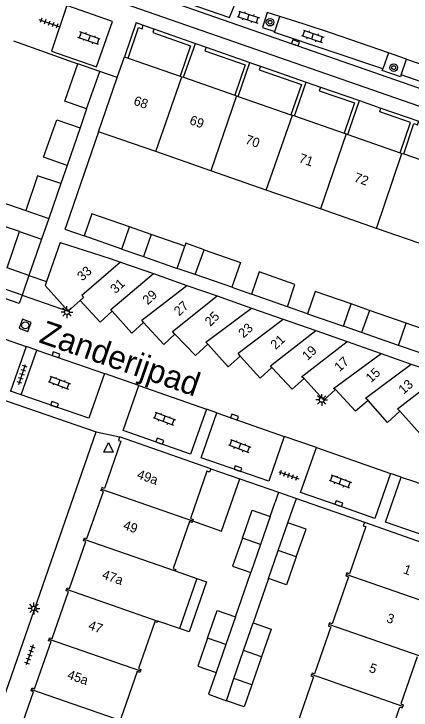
# Model space of a CAD drawing. Extents: x 131000 to 133014, y 396499 to 399001.
# Drawn here: x 131587.3 to 131629.5, y 398023.3 to 398097.4 of the extents above; entities that cross this region are included whole.
import ezdxf

# ---------------------------------------------------------------- set-up
doc = ezdxf.new("R2010")
doc.units = 0
for name, color, linetype in [('gg-afsc-erfafscheiding', 7, 'Continuous'), ('gg-afsc-hekwerk', 7, 'Continuous'), ('gg-afsc-muur', 7, 'Continuous'), ('gg-anno-huisnummerreeks BGT', 7, 'Continuous'), ('gg-anno-openbare ruimte label', 7, 'Continuous'), ('gg-bbg-bijgebouw', 7, 'Continuous'), ('gg-bbg-gedigitaliseerde bebouwing', 7, 'Continuous'), ('gg-bbg-gedigitaliseerde bijgebouw', 7, 'Continuous'), ('gg-bbg-hoofdgebouw', 7, 'Continuous'), ('gg-bbg-luifel en loopbrug', 7, 'Continuous'), ('gg-bbg-tussenscheiding', 7, 'Continuous'), ('gg-knt-verharding', 7, 'Continuous'), ('gt-grn-groengrens', 7, 'Continuous'), ('gt-grn-weggrens', 7, 'Continuous'), ('gt-symb-boom', 7, 'Continuous'), ('gt-symb-klinker verharding', 7, 'Continuous'), ('gt-symb-kolk', 7, 'Continuous'), ('gt-symb-lichtmast', 7, 'Continuous'), ('gt-symb-rioolschacht', 7, 'Continuous'), ('gt-symb-tegel verharding', 7, 'Continuous'), ('gt-symb-waterafsluiter', 7, 'Continuous')]:
    doc.layers.add(name, color=color, linetype=linetype)

# ---------------------------------------------------------------- blocks, each defined once
blk = doc.blocks.new('gt0-BOOM')
at = {"layer": 'gt-symb-boom'}
for radius in [0.4, 0.2]:
    blk.add_circle((0, 0), radius, dxfattribs=at)
blk = doc.blocks.new('gt0-KOLK')
at = {"layer": 'gt-symb-kolk'}
blk.add_lwpolyline([(0, 0), (0.375, 0), (0.375, 0.4), (-0.375, 0.4), (-0.375, 0), (0, 0)], dxfattribs=at)
blk = doc.blocks.new('gt0-KL1')
at = {"layer": 'gt-symb-klinker verharding'}
for p, q in [((-1.15, 0.3), (1.15, 0.3)), ((-1, -0.3), (-1, 0.3)), ((-0.5, 0.3), (-0.5, 0.45)), ((0, -0.3), (0, 0.3)), ((0.5, 0.3), (0.5, 0.45)), ((1, -0.3), (1, 0.3)), ((-1.15, -0.3), (1.15, -0.3)), ((-0.5, -0.45), (-0.5, -0.3)), ((0.5, -0.45), (0.5, -0.3))]:
    blk.add_line(p, q, dxfattribs=at)
blk = doc.blocks.new('gt0-TEG1')
at = {"layer": 'gt-symb-tegel verharding'}
for p, q in [((-1.125, 0), (1.125, 0)), ((-0.9, -0.25), (-0.9, 0.25)), ((-0.45, -0.25), (-0.45, 0.25)), ((0, -0.25), (0, 0.25)), ((0.45, -0.25), (0.45, 0.25)), ((0.9, -0.25), (0.9, 0.25))]:
    blk.add_line(p, q, dxfattribs=at)
blk = doc.blocks.new('gt0-LMAST')
at = {"layer": 'gt-symb-lichtmast'}
for p, q in [((-0.182, 0.173), (-0.447, 0.438)), ((-0.005, 0.246), (-0.005, 0.621)), ((0.172, 0.173), (0.437, 0.438)), ((-0.255, -0.004), (-0.63, -0.004)), ((-0.182, -0.181), (-0.447, -0.446)), ((-0.005, -0.254), (-0.005, -0.629)), ((0.437, -0.446), (0.172, -0.181)), ((0.245, -0.004), (0.62, -0.004))]:
    blk.add_line(p, q, dxfattribs=at)
blk.add_circle((-0.005, -0.004), 0.25, dxfattribs=at)
blk = doc.blocks.new('gt0-WAFSL')
at = {"layer": 'gt-symb-waterafsluiter'}
for p, q in [((-0.5, -0.333), (0, 0.667)), ((0, 0.667), (0.5, -0.333)), ((0.5, -0.333), (-0.5, -0.333))]:
    blk.add_line(p, q, dxfattribs=at)
blk = doc.blocks.new('gt0-RS')
at = {"layer": 'gt-symb-rioolschacht'}
blk.add_lwpolyline([(-0.5, -0.5), (0.5, -0.5), (0.5, 0.5), (-0.5, 0.5)], close=True, dxfattribs=at)
blk.add_circle((0, 0), 0.375, dxfattribs=at)

msp = doc.modelspace()

# ---------------------------------------------------------------- linework, layer by layer
at = {"layer": 'gg-afsc-erfafscheiding'}
for p, q in [((131610.432, 398068.315), (131612.518, 398067.588)), ((131618.481, 398065.511), (131616.349, 398066.254)), ((131614.517, 398043.939), (131615.056, 398045.477)), ((131616.401, 398043.273), (131616.939, 398044.791)), ((131610.818, 398033.272), (131612.452, 398037.992)), ((131614.344, 398037.337), (131612.709, 398032.633))]:
    msp.add_line(p, q, dxfattribs=at)
for points in [[(131592.809, 398074.851), (131592.672, 398074.501), (131594.734, 398073.783)], [(131608.756, 398027.345), (131607.955, 398025.034), (131609.854, 398024.335)]]:
    msp.add_lwpolyline(points, dxfattribs=at)
at = {"layer": 'gg-afsc-hekwerk'}
msp.add_line((131588.855, 398069.578), (131590.731, 398068.928), dxfattribs=at)
at = {"layer": 'gg-afsc-muur'}
for p, q in [((131587.22, 398094.54), (131594.061, 398092.094)), ((131594.985, 398087.298), (131594.291, 398085.268)), ((131596.246, 398084.872), (131592.809, 398074.851)), ((131592.908, 398081.28), (131592.247, 398079.363)), ((131588.855, 398069.578), (131588.132, 398067.491)), ((131588.132, 398067.491), (131585.808, 398068.296)), ((131611.279, 398047.948), (131615.412, 398046.512)), ((131615.412, 398046.512), (131615.056, 398045.477)), ((131616.939, 398044.791), (131617.311, 398045.837)), ((131617.311, 398045.837), (131624.542, 398043.322))]:
    msp.add_line(p, q, dxfattribs=at)
at = {"layer": 'gg-bbg-bijgebouw'}
for p, q in [((131596.382, 398091.279), (131594.061, 398092.094)), ((131594.985, 398087.298), (131596.382, 398091.279)), ((131594.291, 398085.268), (131592.908, 398081.28)), ((131590.193, 398073.438), (131588.855, 398069.578)), ((131592.173, 398073.066), (131590.731, 398068.928)), ((131593.02, 398065.79), (131594.29, 398066.92)), ((131614.517, 398043.939), (131613.484, 398040.965)), ((131615.373, 398040.305), (131616.401, 398043.273)), ((131613.484, 398040.965), (131612.452, 398037.992)), ((131614.344, 398037.337), (131615.373, 398040.305)), ((131610.818, 398033.272), (131609.787, 398030.309)), ((131611.679, 398029.666), (131612.709, 398032.633)), ((131609.787, 398030.309), (131608.756, 398027.345)), ((131610.648, 398026.698), (131611.679, 398029.666)), ((131613.604, 398028.996), (131612.572, 398026.029)), ((131612.572, 398026.029), (131610.648, 398026.698))]:
    msp.add_line(p, q, dxfattribs=at)
for points in [[(131590.731, 398068.928), (131590.582, 398068.499), (131593.02, 398065.79)], [(131597.7, 398065.78), (131596.44, 398064.6), (131594.29, 398066.92)], [(131601.06, 398064.56), (131599.82, 398063.43), (131597.7, 398065.78)], [(131604.38, 398063.341), (131603.2, 398062.24), (131601.06, 398064.56)], [(131607.88, 398062.25), (131606.58, 398061.07), (131604.38, 398063.341)], [(131611.32, 398060.98), (131610.05, 398059.871), (131607.88, 398062.25)], [(131614.7, 398059.79), (131613.46, 398058.66), (131611.32, 398060.98)], [(131618.12, 398058.63), (131616.85, 398057.48), (131614.7, 398059.79)], [(131621.47, 398057.43), (131620.23, 398056.32), (131618.12, 398058.63)], [(131624.92, 398056.28), (131623.6, 398055.14), (131621.47, 398057.43)], [(131628.32, 398055.151), (131626.98, 398053.95), (131624.92, 398056.28)], [(131631.78, 398053.93), (131630.46, 398052.74), (131628.32, 398055.151)], [(131611.559, 398041.635), (131612.594, 398044.608), (131614.517, 398043.939)], [(131617.295, 398039.637), (131618.328, 398042.605), (131616.401, 398043.273)], [(131611.559, 398041.635), (131610.525, 398038.661), (131612.452, 398037.992)], [(131617.295, 398039.637), (131616.263, 398036.669), (131614.344, 398037.337)], [(131607.86, 398030.979), (131608.891, 398033.942), (131610.818, 398033.272)], [(131612.709, 398032.633), (131614.636, 398031.964), (131613.604, 398028.996)], [(131607.86, 398030.979), (131606.829, 398028.015), (131608.756, 398027.345)]]:
    msp.add_lwpolyline(points, dxfattribs=at)
at = {"layer": 'gg-bbg-gedigitaliseerde bebouwing'}
for p, q in [((131602.341, 398082.751), (131596.246, 398084.872)), ((131608.194, 398080.715), (131602.341, 398082.751)), ((131614.09, 398078.663), (131608.194, 398080.715)), ((131619.879, 398076.649), (131614.09, 398078.663)), ((131625.834, 398074.577), (131619.879, 398076.649)), ((131631.763, 398072.514), (131625.834, 398074.577)), ((131604.413, 398038.141), (131606.719, 398037.338)), ((131606.719, 398037.338), (131604.865, 398032.012)), ((131604.865, 398032.012), (131602.56, 398032.815))]:
    msp.add_line(p, q, dxfattribs=at)
at = {"layer": 'gg-bbg-gedigitaliseerde bijgebouw'}
for p, q in [((131588.53, 398076.485), (131590.959, 398075.649)), ((131590.959, 398075.649), (131590.193, 398073.438)), ((131598.728, 398072.391), (131599.55, 398074.752)), ((131598.728, 398072.391), (131594.734, 398073.783)), ((131601.869, 398073.945), (131601.046, 398071.584)), ((131605.448, 398072.698), (131601.869, 398073.945)), ((131604.638, 398070.333), (131605.448, 398072.698)), ((131606.543, 398069.669), (131607.48, 398072.32)), ((131601.046, 398071.584), (131604.638, 398070.333)), ((131598.614, 398071.002), (131602.091, 398069.78)), ((131602.091, 398069.78), (131605.667, 398068.524)), ((131610.432, 398068.315), (131606.543, 398069.669)), ((131605.667, 398068.524), (131608.863, 398067.401)), ((131616.349, 398066.254), (131612.518, 398067.588)), ((131608.863, 398067.401), (131612.547, 398066.107)), ((131612.547, 398066.107), (131615.899, 398064.929)), ((131622.326, 398064.172), (131623.124, 398066.541)), ((131618.481, 398065.511), (131622.326, 398064.172)), ((131625.067, 398065.864), (131624.235, 398063.507)), ((131628.991, 398064.498), (131625.067, 398065.864)), ((131615.899, 398064.929), (131619.376, 398063.707)), ((131628.174, 398062.135), (131628.991, 398064.498)), ((131619.376, 398063.707), (131622.707, 398062.537)), ((131628.174, 398062.135), (131624.235, 398063.507)), ((131622.707, 398062.537), (131626.317, 398061.269)), ((131626.317, 398061.269), (131629.496, 398060.152)), ((131629.496, 398060.152), (131632.732, 398059.015))]:
    msp.add_line(p, q, dxfattribs=at)
for points in [[(131594.985, 398087.298), (131592.659, 398088.122), (131594.061, 398092.094)], [(131592.908, 398081.28), (131590.413, 398082.164), (131591.812, 398086.146), (131594.291, 398085.268)], [(131587.871, 398074.24), (131583.94, 398075.544), (131584.691, 398077.806), (131588.53, 398076.485)], [(131599.55, 398074.752), (131595.554, 398076.144), (131594.734, 398073.783)], [(131588.855, 398069.578), (131586.537, 398070.381), (131587.871, 398074.24)], [(131592.173, 398073.066), (131597.512, 398071.389), (131598.614, 398071.002)], [(131607.48, 398072.32), (131611.362, 398070.948), (131610.432, 398068.315)], [(131616.349, 398066.254), (131617.153, 398068.622), (131613.34, 398069.95), (131612.518, 398067.588)], [(131623.124, 398066.541), (131619.303, 398067.873), (131618.481, 398065.511)]]:
    msp.add_lwpolyline(points, dxfattribs=at)
at = {"layer": 'gg-bbg-hoofdgebouw'}
for p, q in [((131598.257, 398090.628), (131599.03, 398092.84)), ((131599.03, 398092.84), (131599.408, 398092.708)), ((131599.408, 398092.708), (131604.931, 398090.785)), ((131596.246, 398084.872), (131598.257, 398090.628)), ((131604.931, 398090.785), (131605.12, 398090.719)), ((131605.12, 398090.719), (131605.309, 398090.653)), ((131605.309, 398090.653), (131610.739, 398088.762)), ((131610.739, 398088.762), (131610.928, 398088.696)), ((131610.928, 398088.696), (131611.117, 398088.63)), ((131611.117, 398088.63), (131616.713, 398086.681)), ((131616.713, 398086.681), (131616.902, 398086.615)), ((131616.902, 398086.615), (131617.091, 398086.549)), ((131617.091, 398086.549), (131622.377, 398084.708)), ((131622.377, 398084.708), (131622.59, 398084.634)), ((131622.59, 398084.634), (131622.779, 398084.568)), ((131622.779, 398084.568), (131628.338, 398082.632)), ((131628.338, 398082.632), (131628.527, 398082.566)), ((131628.527, 398082.566), (131628.716, 398082.5)), ((131628.716, 398082.5), (131634.329, 398080.545)), ((131608.197, 398049.018), (131598.498, 398052.397)), ((131624.542, 398043.322), (131634.244, 398039.933)), ((131628.672, 398023.904), (131628.615, 398023.74))]:
    msp.add_line(p, q, dxfattribs=at)
for points in [[(131598.498, 398052.397), (131598.369, 398052.029), (131598.634, 398051.937), (131596.887, 398046.921), (131596.623, 398047.013), (131596.568, 398046.854)], [(131608.197, 398049.018), (131608.069, 398048.65), (131607.792, 398048.746), (131606.045, 398043.72), (131606.32, 398043.624), (131606.264, 398043.461)], [(131594.711, 398041.52), (131594.767, 398041.681), (131595.031, 398041.589), (131596.777, 398046.604), (131596.513, 398046.696), (131596.568, 398046.854)], [(131606.264, 398043.461), (131606.207, 398043.298), (131605.932, 398043.395), (131604.194, 398038.395), (131604.468, 398038.3), (131604.413, 398038.141)], [(131624.542, 398043.322), (131624.413, 398042.954), (131624.697, 398042.855), (131622.951, 398037.841), (131622.67, 398037.939), (131622.615, 398037.781)], [(131592.859, 398036.203), (131592.914, 398036.362), (131593.178, 398036.27), (131594.918, 398041.266), (131594.654, 398041.358), (131594.711, 398041.52)], [(131622.615, 398037.781), (131622.56, 398037.622), (131622.841, 398037.524), (131621.094, 398032.509), (131620.815, 398032.607), (131620.759, 398032.445)], [(131591.003, 398030.873), (131591.059, 398031.033), (131591.323, 398030.941), (131593.068, 398035.953), (131592.804, 398036.045), (131592.859, 398036.203)], [(131602.56, 398032.815), (131602.503, 398032.652), (131602.231, 398032.747), (131600.496, 398027.752), (131600.766, 398027.658), (131600.711, 398027.5)], [(131620.759, 398032.445), (131620.703, 398032.284), (131620.982, 398032.186), (131619.242, 398027.19), (131618.965, 398027.286), (131618.91, 398027.128)], [(131589.148, 398025.546), (131589.203, 398025.703), (131589.467, 398025.611), (131591.211, 398030.621), (131590.947, 398030.713), (131591.003, 398030.873)], [(131630.147, 398029.001), (131628.408, 398023.996), (131628.672, 398023.904)], [(131600.711, 398027.5), (131600.656, 398027.342), (131600.386, 398027.436), (131598.646, 398022.431), (131598.915, 398022.337)], [(131618.91, 398027.128), (131618.854, 398026.969), (131619.132, 398026.873), (131617.387, 398021.861), (131617.111, 398021.957), (131617.055, 398021.797)], [(131587.296, 398020.227), (131587.35, 398020.383), (131587.615, 398020.291), (131589.358, 398025.297), (131589.093, 398025.389), (131589.148, 398025.546)], [(131626.767, 398018.425), (131626.822, 398018.583), (131626.558, 398018.675), (131628.294, 398023.669), (131628.558, 398023.576), (131628.615, 398023.74)]]:
    msp.add_lwpolyline(points, dxfattribs=at)
at = {"layer": 'gg-bbg-luifel en loopbrug'}
for p, q in [((131592.247, 398079.363), (131590.959, 398075.649)), ((131601.869, 398073.945), (131599.55, 398074.752)), ((131598.728, 398072.391), (131601.046, 398071.584)), ((131606.543, 398069.669), (131604.638, 398070.333)), ((131625.067, 398065.864), (131623.124, 398066.541)), ((131624.235, 398063.507), (131622.326, 398064.172)), ((131631.205, 398063.727), (131628.991, 398064.498)), ((131630.372, 398061.37), (131628.174, 398062.135)), ((131608.197, 398049.018), (131611.279, 398047.948)), ((131609.854, 398024.335), (131610.648, 398026.698))]:
    msp.add_line(p, q, dxfattribs=at)
for points in [[(131592.247, 398079.363), (131589.758, 398080.189), (131588.53, 398076.485)], [(131607.48, 398072.32), (131605.555, 398073), (131605.448, 398072.698)], [(131606.264, 398043.461), (131609.344, 398042.389), (131611.279, 398047.948)], [(131606.719, 398037.338), (131607.738, 398036.983), (131605.884, 398031.658), (131604.865, 398032.012)], [(131612.572, 398026.029), (131611.752, 398023.674), (131609.854, 398024.335)]]:
    msp.add_lwpolyline(points, dxfattribs=at)
at = {"layer": 'gg-bbg-tussenscheiding'}
for p, q in [((131602.341, 398082.751), (131605.12, 398090.719)), ((131610.928, 398088.696), (131608.194, 398080.715)), ((131614.09, 398078.663), (131616.902, 398086.615)), ((131622.59, 398084.634), (131619.879, 398076.649)), ((131625.834, 398074.577), (131628.527, 398082.566)), ((131587.871, 398074.24), (131590.193, 398073.438)), ((131596.568, 398046.854), (131606.264, 398043.461)), ((131594.711, 398041.52), (131604.413, 398038.141)), ((131613.484, 398040.965), (131611.559, 398041.635)), ((131617.295, 398039.637), (131615.373, 398040.305)), ((131632.316, 398034.387), (131622.615, 398037.781)), ((131592.859, 398036.203), (131602.56, 398032.815)), ((131630.467, 398029.067), (131620.759, 398032.445)), ((131591.003, 398030.873), (131600.711, 398027.5)), ((131609.787, 398030.309), (131607.86, 398030.979)), ((131613.604, 398028.996), (131611.679, 398029.666)), ((131628.615, 398023.74), (131618.91, 398027.128)), ((131589.148, 398025.546), (131598.859, 398022.177))]:
    msp.add_line(p, q, dxfattribs=at)
for points in [[(131598.614, 398071.002), (131594.472, 398067.456), (131594.661, 398067.237), (131594.29, 398066.92)], [(131597.7, 398065.78), (131597.565, 398065.954), (131602.091, 398069.78)], [(131601.06, 398064.56), (131600.861, 398064.825), (131605.667, 398068.524)], [(131604.38, 398063.341), (131604.143, 398063.623), (131608.863, 398067.401)], [(131607.88, 398062.25), (131607.669, 398062.474), (131612.547, 398066.107)], [(131611.32, 398060.98), (131611.115, 398061.317), (131615.899, 398064.929)], [(131614.7, 398059.79), (131614.552, 398059.979), (131619.376, 398063.707)], [(131618.12, 398058.63), (131617.839, 398058.801), (131622.707, 398062.537)], [(131621.47, 398057.43), (131621.265, 398057.543), (131626.317, 398061.269)], [(131624.92, 398056.28), (131624.637, 398056.529), (131629.496, 398060.152)], [(131628.32, 398055.151), (131628.063, 398055.4), (131632.732, 398059.015)]]:
    msp.add_lwpolyline(points, dxfattribs=at)
at = {"layer": 'gg-knt-verharding'}
for p, q in [((131615.539, 398097.125), (131614.2, 398097.543)), ((131600.263, 398096.47), (131599.03, 398092.84)), ((131600.263, 398096.47), (131601.018, 398096.205)), ((131615.013, 398095.518), (131615.539, 398097.125)), ((131601.018, 398096.205), (131602.15, 398095.808)), ((131602.15, 398095.808), (131606.566, 398094.258)), ((131606.566, 398094.258), (131607.698, 398093.86)), ((131607.698, 398093.86), (131612.349, 398092.228)), ((131627.107, 398093.255), (131626.492, 398091.552)), ((131629.003, 398092.592), (131627.107, 398093.255)), ((131628.44, 398090.907), (131629.003, 398092.592)), ((131629.003, 398092.592), (131640.461, 398088.603)), ((131613.482, 398091.833), (131618.359, 398090.136)), ((131639.85, 398086.894), (131628.44, 398090.907)), ((131618.359, 398090.136), (131619.87, 398089.61)), ((131619.87, 398089.61), (131624.003, 398088.172)), ((131624.003, 398088.172), (131626.294, 398087.375)), ((131626.294, 398087.375), (131630.31, 398085.978)), ((131581.345, 398064.513), (131588.564, 398062.027)), ((131588.564, 398062.027), (131586.906, 398057.275)), ((131589.691, 398061.634), (131588.564, 398062.027)), ((131588.044, 398056.889), (131589.691, 398061.634)), ((131589.691, 398061.634), (131596.91, 398059.131)), ((131578.881, 398058.831), (131596.018, 398052.944)), ((131600.536, 398057.864), (131596.91, 398059.131)), ((131588.044, 398056.889), (131586.906, 398057.275)), ((131600.536, 398057.864), (131607.728, 398055.357)), ((131608.842, 398054.951), (131607.728, 398055.357)), ((131608.842, 398054.951), (131616.02, 398052.435)), ((131577.376, 397999.336), (131596.018, 398052.944)), ((131619.425, 398051.259), (131616.02, 398052.435)), ((131619.425, 398051.259), (131627.322, 398048.514)), ((131628.457, 398048.106), (131627.322, 398048.514))]:
    msp.add_line(p, q, dxfattribs=at)
for points in [[(131554.018, 398116.095), (131577.516, 398107.933), (131660.537, 398079.019)], [(131559.195, 398112.377), (131576.729, 398106.29), (131659.954, 398077.306)], [(131599.316, 398102.565), (131598.739, 398101.006), (131610.18, 398097.027), (131610.833, 398098.593)], [(131597.749, 398096.593), (131592.907, 398098.287), (131591.249, 398093.426), (131596.042, 398091.764), (131597.749, 398096.593)], [(131614.2, 398097.543), (131613.685, 398095.938), (131615.013, 398095.518)], [(131627.107, 398093.255), (131621.021, 398095.36), (131618.015, 398096.356), (131615.539, 398097.125)], [(131626.492, 398091.552), (131614.976, 398095.406), (131615.013, 398095.518)], [(131612.349, 398092.228), (131612.652, 398092.122), (131613.482, 398091.833)], [(131628.44, 398090.907), (131628.368, 398090.692), (131626.428, 398091.374), (131626.492, 398091.552)], [(131588.132, 398067.491), (131587.829, 398066.58), (131548.578, 398080.279)], [(131596.91, 398059.131), (131595.233, 398054.382), (131591.524, 398055.66), (131588.044, 398056.889)], [(131607.728, 398055.357), (131606.048, 398050.58), (131598.877, 398053.077), (131600.536, 398057.864)], [(131616.02, 398052.435), (131614.368, 398047.686), (131607.168, 398050.163), (131608.842, 398054.951)], [(131627.322, 398048.514), (131625.663, 398043.738), (131621.746, 398045.115), (131617.75, 398046.488), (131619.425, 398051.259)], [(131633.975, 398040.85), (131626.798, 398043.342), (131628.457, 398048.106)], [(131628.457, 398048.106), (131629.861, 398047.641), (131636.071, 398045.458)]]:
    msp.add_lwpolyline(points, dxfattribs=at)
at = {"layer": 'gt-grn-groengrens'}
for p, q in [((131605.309, 398090.653), (131606.566, 398094.258)), ((131611.117, 398088.63), (131612.349, 398092.228))]:
    msp.add_line(p, q, dxfattribs=at)
for points in [[(131599.408, 398092.708), (131600.512, 398095.959), (131600.889, 398095.826), (131601.018, 398096.205)], [(131602.15, 398095.808), (131602.022, 398095.429), (131606.057, 398094.013), (131604.931, 398090.785)], [(131607.698, 398093.86), (131607.569, 398093.482), (131611.842, 398091.982), (131610.739, 398088.762)], [(131613.482, 398091.833), (131613.353, 398091.455), (131617.848, 398089.89), (131616.713, 398086.681)], [(131617.091, 398086.549), (131617.266, 398087.044), (131618.359, 398090.136)], [(131619.87, 398089.61), (131619.737, 398089.233), (131623.496, 398087.925), (131622.377, 398084.708)], [(131622.779, 398084.568), (131623.003, 398085.212), (131624.003, 398088.172)], [(131628.338, 398082.632), (131629.427, 398085.861), (131626.162, 398086.997), (131626.294, 398087.375)], [(131628.716, 398082.5), (131629.805, 398085.73), (131630.182, 398085.598), (131630.31, 398085.978)]]:
    msp.add_lwpolyline(points, dxfattribs=at)
at = {"layer": 'gt-grn-weggrens'}
for p, q in [((131598.257, 398090.628), (131596.382, 398091.279)), ((131588.132, 398067.491), (131593.02, 398065.79)), ((131596.018, 398052.944), (131598.498, 398052.397)), ((131615.412, 398046.512), (131617.311, 398045.837))]:
    msp.add_line(p, q, dxfattribs=at)

# ---------------------------------------------------------------- block references
at = {"layer": 'gt-symb-boom'}
for p in [(131614.5, 398096.514), (131627.655, 398091.687)]:
    msp.add_blockref('gt0-BOOM', p, dxfattribs=at)
at = {"layer": 'gt-symb-klinker verharding'}
for p, rotation in [((131612.194, 398097.055), -17.3301086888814), ((131619.04, 398095.027), -18.85183578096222), ((131595.257, 398094.818), 161.03974891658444), ((131592.085, 398058.175), -20.556045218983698), ((131603.252, 398054.335), -20.556045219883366), ((131611.278, 398051.426), -20.55604522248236), ((131621.969, 398047.667), -20.556045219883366)]:
    msp.add_blockref('gt0-KL1', p, dxfattribs=dict(at, rotation=rotation))
at = {"layer": 'gt-symb-kolk'}
for p, rotation in [((131617.136, 398094.128), -19.39552831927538), ((131591.672, 398060.955), -18.9060609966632), ((131591.524, 398055.66), -19.033079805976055), ((131610.66, 398054.323), -19.08724450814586), ((131602.71, 398051.75), -19.322482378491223), ((131611.034, 398048.832), -18.96025108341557), ((131621.746, 398045.115), -19.395528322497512)]:
    msp.add_blockref('gt0-KOLK', p, dxfattribs=dict(at, rotation=rotation))
at = {"layer": 'gt-symb-lichtmast'}
for p in [(131592.903, 398065.679), (131620.008, 398056.337), (131589.401, 398034.154)]:
    msp.add_blockref('gt0-LMAST', p, dxfattribs=at)
at = {"layer": 'gt-symb-rioolschacht', "rotation": -20.173944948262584}
msp.add_blockref('gt0-RS', (131588.462, 398064.269), dxfattribs=at)
at = {"layer": 'gt-symb-tegel verharding'}
for p, rotation in [((131590.997, 398096.403), 160.42327443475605), ((131588.145, 398059.049), 71.63753156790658), ((131616.493, 398048.329), -19.449568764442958), ((131588.939, 398029.211), -109.44956876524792)]:
    msp.add_blockref('gt0-TEG1', p, dxfattribs=dict(at, rotation=rotation))
at = {"layer": 'gt-symb-waterafsluiter'}
msp.add_blockref('gt0-WAFSL', (131597.321, 398051.127), dxfattribs=at)

# ---------------------------------------------------------------- texts
at = {"layer": 'gg-anno-huisnummerreeks BGT'}
for s, rotation, p in [('68', 340.8, (131599.912, 398087.768)), ('69', 340.8, (131605.861, 398085.696)), ('70', 340.8, (131611.786, 398083.632)), ('71', 340.8, (131617.483, 398081.648)), ('72', 340.8, (131623.364, 398079.6)), ('33', 42, (131594.532, 398068.928)), ('31', 42.8, (131598.069, 398067.584)), ('29', 42.1, (131601.489, 398066.392)), ('27', 42.7, (131604.838, 398065.217)), ('25', 44.1, (131608.143, 398064.089)), ('23', 42.4, (131611.683, 398062.863)), ('21', 42.7, (131615.098, 398061.637)), ('19', 42.9, (131618.475, 398060.465)), ('17', 42.4, (131621.891, 398059.28)), ('15', 42.9, (131625.236, 398058.114)), ('13', 41.5, (131628.696, 398056.874)), ('49a', 340.8, (131600.271, 398048.022)), ('49', 340.8, (131598.801, 398042.618)), ('1', 340.9, (131628.598, 398037.911)), ('47a', 340.8, (131596.561, 398037.369)), ('3', 340.9, (131626.799, 398032.734)), ('47', 340.8, (131595.092, 398031.968)), ('5', 340.9, (131624.953, 398027.422)), ('45a', 340.8, (131592.852, 398026.715))]:
    msp.add_text(s, height=1, rotation=rotation, dxfattribs=at).set_placement(p)
at = {"layer": 'gg-anno-openbare ruimte label'}
msp.add_text('Zanderijpad', height=2.5, rotation=340.8, dxfattribs=at).set_placement((131589.82, 398062.489))

doc.saveas('drawing.dxf')
